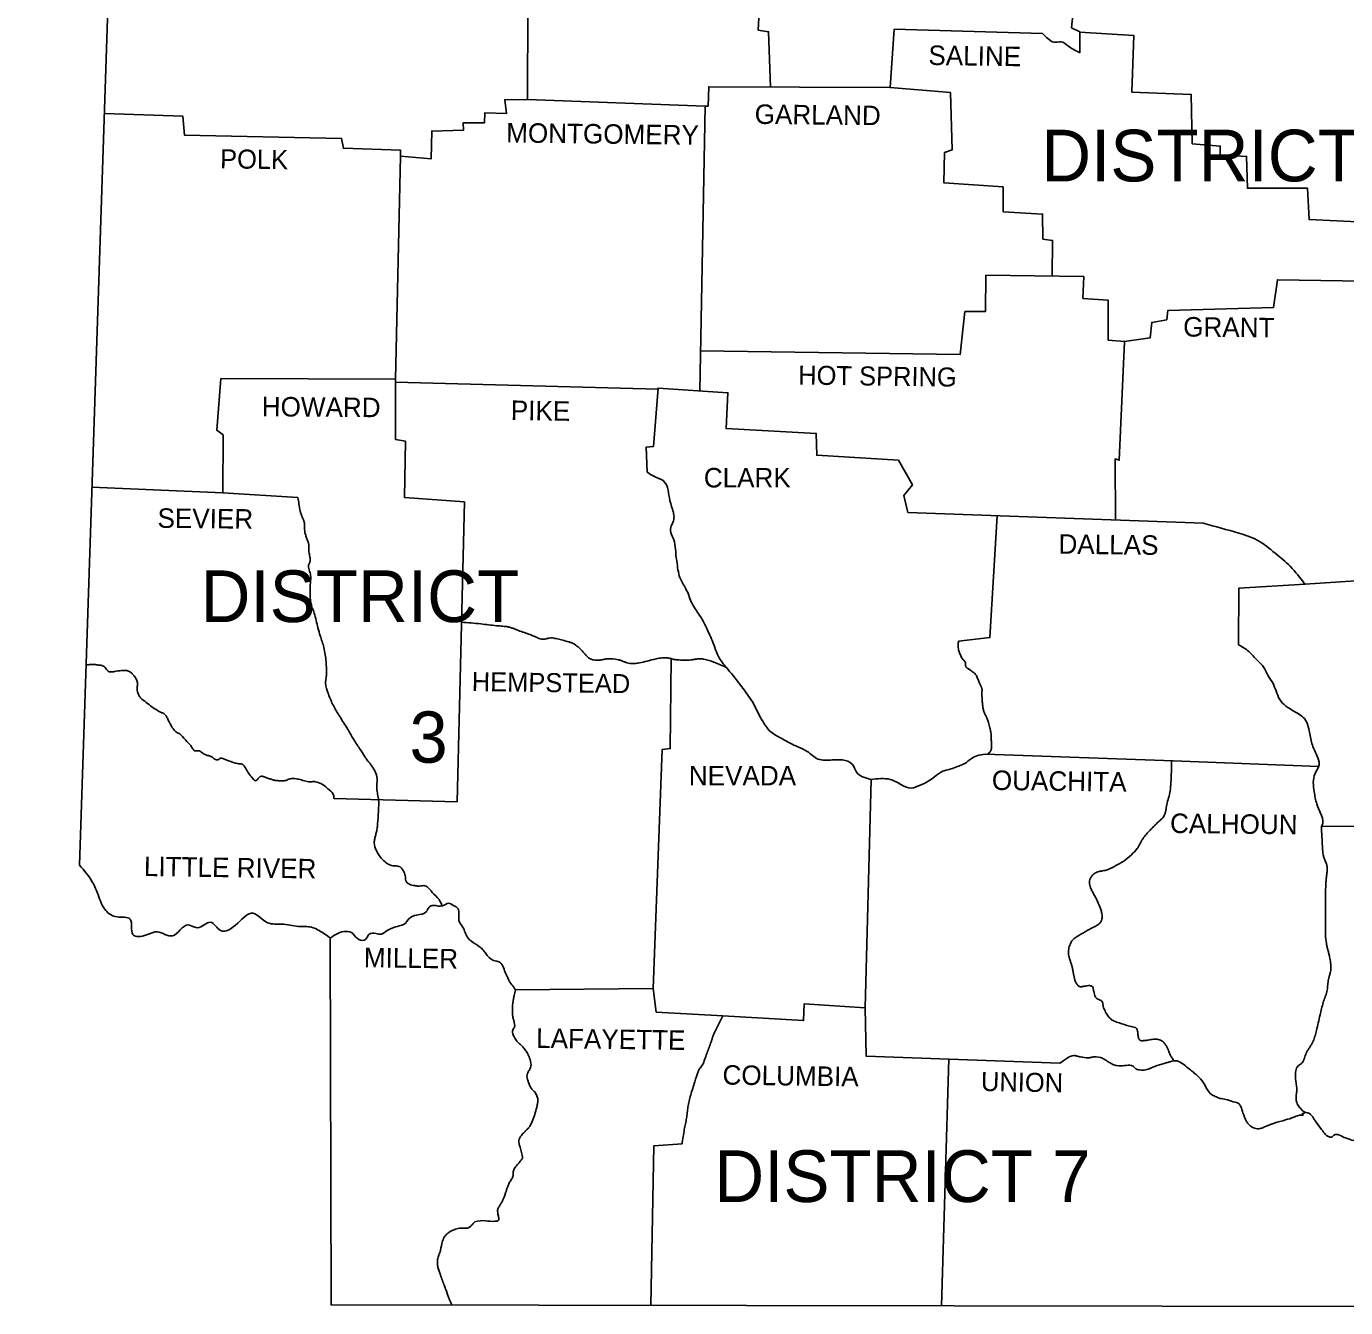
# Model space of a CAD drawing. Extents: x 1164457 to 1439835, y 1590918 to 1773502.
# Drawn here: x 1367515 to 1396609, y 1708184 to 1736445 of the extents above; entities that cross this region are included whole.
import ezdxf

# ---------------------------------------------------------------- set-up
doc = ezdxf.new("R2010")
doc.units = 0
doc.layers.add('1', color=7, linetype='Continuous')
doc.layers.add('Default', color=7, linetype='Continuous')

msp = doc.modelspace()

# ---------------------------------------------------------------- linework, layer by layer
at = {"layer": '1'}
msp.add_line((1382485, 1734685), (1382369, 1728405), dxfattribs=at)
for points in [[(1367515, 1761696), (1369585, 1745075), (1368685, 1717944)], [(1378579, 1738931), (1378565, 1734835), (1378065, 1734825), (1378105, 1734525), (1377625, 1734535), (1377615, 1734315), (1377145, 1734315), (1377155, 1734155), (1376455, 1734135), (1376445, 1733525), (1375765, 1733585), (1375655, 1728665), (1371805, 1728675), (1371715, 1727535), (1371855, 1727435), (1371845, 1726155), (1368962, 1726281)], [(1393905, 1737815), (1393185, 1737895), (1393215, 1737625), (1391905, 1737575), (1391865, 1737185), (1390635, 1737115), (1390565, 1736415), (1390745, 1736325), (1390745, 1735865)], [(1389925, 1736285), (1386655, 1736385), (1386565, 1735095), (1382565, 1735115), (1382549, 1734682)], [(1391735, 1729495), (1392295, 1729575), (1392335, 1729915), (1392665, 1729975), (1392685, 1730175), (1395015, 1730245), (1395105, 1730855), (1397495, 1730815)], [(1391735, 1729495), (1391615, 1726875), (1391525, 1726905), (1391535, 1725556)], [(1375655, 1728595), (1381443, 1728443)], [(1381205, 1726615), (1381185, 1727165), (1381345, 1727175), (1381445, 1728465), (1382985, 1728365), (1382945, 1727575), (1384935, 1727465), (1384945, 1726985), (1386745, 1726875), (1387055, 1726335), (1386865, 1726095), (1386955, 1725725), (1393475, 1725485)], [(1397175, 1724235), (1395713, 1724144)], [(1386145, 1719834), (1386015, 1714794), (1384665, 1714884), (1384655, 1714514), (1382876, 1714618)], [(1374215, 1716334), (1374235, 1708244), (1410885, 1708184)], [(1381975, 1711794), (1381355, 1711754), (1381287, 1708233)]]:
    msp.add_lwpolyline(points, dxfattribs=at)
for points in [[(1390745, 1735865), (1390485, 1736015), (1390335, 1736105), (1390175, 1736095), (1390045, 1736175), (1389925, 1736285)], [(1381205, 1726615), (1381365, 1726515), (1381555, 1726425), (1381655, 1726275), (1381695, 1726045), (1381765, 1725795), (1381785, 1725535), (1381725, 1725395), (1381805, 1725075), (1381835, 1724855), (1381865, 1724595), (1381945, 1724245), (1382075, 1724005), (1382195, 1723715), (1382395, 1723405), (1382565, 1723065), (1382645, 1722885), (1382795, 1722515), (1382985, 1722265), (1383285, 1721885), (1383555, 1721495), (1383705, 1721204), (1383935, 1720884), (1384195, 1720724), (1384525, 1720554), (1384735, 1720454), (1384975, 1720284), (1385285, 1720264), (1385515, 1720264), (1385725, 1720174), (1385825, 1719994), (1386005, 1719874), (1386145, 1719834)], [(1393475, 1725485), (1394255, 1725265), (1394655, 1725115), (1395055, 1724825), (1395385, 1724535), (1395713, 1724144)], [(1368685, 1717944), (1368975, 1717564), (1369095, 1717294), (1369265, 1716944), (1369515, 1716804), (1369805, 1716754), (1369865, 1716414), (1370165, 1716404), (1370405, 1716474), (1370735, 1716384), (1371085, 1716624), (1371285, 1716564), (1371575, 1716684), (1371795, 1716504), (1372175, 1716664), (1372515, 1716884), (1372835, 1716674), (1373145, 1716644), (1373515, 1716594), (1373805, 1716574), (1374065, 1716444), (1374196, 1716354), (1374215, 1716334)], [(1381975, 1711794), (1382025, 1712114), (1382036, 1712177), (1382049, 1712239), (1382063, 1712302), (1382075, 1712364), (1382084, 1712424), (1382090, 1712484), (1382097, 1712544), (1382105, 1712604), (1382165, 1712874), (1382255, 1713164), (1382335, 1713404), (1382345, 1713427), (1382358, 1713449), (1382390, 1713489), (1382421, 1713530), (1382435, 1713551), (1382445, 1713574), (1382463, 1713624), (1382480, 1713674), (1382497, 1713724), (1382515, 1713774), (1382605, 1714014), (1382627, 1714077), (1382647, 1714141), (1382668, 1714204), (1382695, 1714264), (1382876, 1714618)]]:
    msp.add_spline(points, degree=3, dxfattribs=at)
at = {"layer": 'Default'}
for points in [[(1383665, 1736635), (1383655, 1736365), (1383885, 1736325), (1383927, 1735108)], [(1390745, 1736319), (1391935, 1736245), (1391895, 1734995), (1393205, 1734945), (1393225, 1733855), (1393845, 1733805), (1393845, 1733615), (1394425, 1733575), (1394445, 1732875), (1395765, 1732875), (1395805, 1732185), (1397025, 1732125), (1397015, 1730823)], [(1386565, 1735095), (1387895, 1734985), (1387935, 1733725), (1387765, 1733665), (1387745, 1732995), (1389055, 1732905), (1389055, 1732355), (1389925, 1732305), (1389935, 1731755), (1390145, 1731725), (1390134, 1730934)], [(1382485, 1734685), (1378565, 1734835)], [(1382549, 1734682), (1382485, 1734685)], [(1369235, 1734525), (1370965, 1734465), (1371005, 1734045), (1374465, 1733975), (1374505, 1733755), (1375765, 1733715), (1375765, 1733585)], [(1382385, 1729285), (1388105, 1729205), (1388215, 1730155), (1388665, 1730155), (1388675, 1730955), (1390835, 1730925), (1390815, 1730445), (1391375, 1730405), (1391375, 1729525), (1391735, 1729495), (1391731, 1729403)], [(1375655, 1728665), (1375655, 1727335), (1375875, 1727295), (1375855, 1726055), (1377175, 1725955), (1377015, 1719344), (1374295, 1719414)], [(1371845, 1726155), (1373505, 1726055)], [(1388922, 1725652), (1388765, 1722965), (1388075, 1722885)], [(1395719, 1724145), (1394255, 1724055), (1394245, 1722805)], [(1381735, 1722499), (1381715, 1720514), (1381535, 1720494), (1381335, 1715224)], [(1388665, 1720394), (1392805, 1720244), (1396016, 1720119)], [(1396075, 1718794), (1400595, 1718804)], [(1381335, 1715224), (1378305, 1715194)], [(1382876, 1714618), (1381405, 1714704), (1381335, 1715224)], [(1390305, 1713574), (1386035, 1713734), (1386015, 1714794)], [(1387856, 1713666), (1387697, 1708222)]]:
    msp.add_lwpolyline(points, dxfattribs=at)
for points in [[(1373505, 1726055), (1373555, 1725755), (1373574, 1725689), (1373599, 1725624), (1373625, 1725560), (1373645, 1725495), (1373651, 1725445), (1373651, 1725395), (1373651, 1725344), (1373655, 1725295), (1373675, 1725219), (1373702, 1725145), (1373729, 1725071), (1373745, 1724995), (1373745, 1724885), (1373751, 1724829), (1373760, 1724774), (1373770, 1724719), (1373775, 1724665), (1373769, 1724634), (1373756, 1724604), (1373741, 1724575), (1373735, 1724545), (1373744, 1724485), (1373761, 1724425), (1373778, 1724365), (1373785, 1724305), (1373775, 1724125), (1373775, 1723975), (1373785, 1723725), (1373799, 1723668), (1373821, 1723614), (1373846, 1723560), (1373865, 1723505), (1373945, 1723175), (1373995, 1723005), (1374075, 1722745), (1374125, 1722425), (1374135, 1722185), (1374132, 1722129), (1374124, 1722074), (1374117, 1722019), (1374115, 1721965), (1374175, 1721715), (1374285, 1721465), (1374425, 1721224), (1374595, 1720954), (1374715, 1720744), (1374865, 1720514), (1374985, 1720324), (1375028, 1720263), (1375074, 1720205), (1375121, 1720146), (1375165, 1720084), (1375245, 1719884), (1375250, 1719815), (1375247, 1719744), (1375243, 1719674), (1375245, 1719604), (1375255, 1719540), (1375268, 1719475), (1375280, 1719410), (1375285, 1719344), (1375275, 1719054), (1375255, 1718794), (1375241, 1718704), (1375219, 1718614), (1375198, 1718524), (1375185, 1718434), (1375235, 1718264), (1375425, 1718014), (1375545, 1717944), (1375597, 1717932), (1375651, 1717930), (1375705, 1717925), (1375755, 1717904), (1375814, 1717840), (1375855, 1717764), (1375870, 1717712), (1375874, 1717655), (1375884, 1717600), (1375896, 1717576), (1375915, 1717554), (1376017, 1717505), (1376125, 1717484), (1376154, 1717481), (1376185, 1717482), (1376248, 1717489), (1376306, 1717489), (1376355, 1717464), (1376465, 1717344), (1376615, 1717184), (1376688, 1717044)], [(1377111, 1723304), (1377535, 1723265), (1377885, 1723225), (1378021, 1723214), (1378088, 1723207), (1378122, 1723202), (1378155, 1723195), (1378227, 1723174), (1378296, 1723148), (1378435, 1723095), (1378685, 1723005), (1378725, 1722988), (1378765, 1722969), (1378804, 1722950), (1378845, 1722935), (1378911, 1722928), (1378979, 1722939), (1379048, 1722953), (1379115, 1722955), (1379230, 1722933), (1379345, 1722905), (1379478, 1722869), (1379543, 1722846), (1379574, 1722832), (1379605, 1722815), (1379705, 1722734), (1379795, 1722645), (1379824, 1722612), (1379850, 1722579), (1379915, 1722515), (1379971, 1722485), (1380029, 1722469), (1380145, 1722465), (1380193, 1722470), (1380240, 1722480), (1380288, 1722490), (1380335, 1722495), (1380565, 1722475), (1380631, 1722457), (1380695, 1722432), (1380759, 1722409), (1380825, 1722395), (1380877, 1722391), (1380930, 1722391), (1381035, 1722405), (1381205, 1722445), (1381405, 1722495), (1381530, 1722514), (1381593, 1722516), (1381655, 1722515), (1381703, 1722507), (1381750, 1722495), (1381797, 1722483), (1381845, 1722475), (1381970, 1722467), (1382095, 1722465), (1382168, 1722470), (1382240, 1722482), (1382313, 1722493), (1382349, 1722495), (1382385, 1722495), (1382459, 1722486), (1382677, 1722422), (1382819, 1722362), (1382958, 1722299)], [(1388075, 1722885), (1388064, 1722790), (1388067, 1722742), (1388075, 1722695), (1388087, 1722648), (1388103, 1722602), (1388122, 1722558), (1388145, 1722515), (1388161, 1722493), (1388180, 1722474), (1388199, 1722455), (1388215, 1722435), (1388225, 1722403), (1388227, 1722368), (1388230, 1722333), (1388236, 1722318), (1388245, 1722305), (1388266, 1722288), (1388289, 1722274), (1388313, 1722260), (1388335, 1722245), (1388353, 1722231), (1388371, 1722217), (1388407, 1722190), (1388439, 1722160), (1388453, 1722143), (1388465, 1722125), (1388485, 1722083), (1388502, 1722040), (1388518, 1721997), (1388535, 1721955), (1388562, 1721901), (1388575, 1721873), (1388580, 1721859), (1388585, 1721845), (1388590, 1721810), (1388589, 1721775), (1388586, 1721740), (1388585, 1721705), (1388590, 1721635), (1388595, 1721565), (1388603, 1721479), (1388608, 1721437), (1388615, 1721395), (1388638, 1721317), (1388672, 1721244), (1388707, 1721170), (1388735, 1721094), (1388765, 1720974), (1388785, 1720874), (1388795, 1720704), (1388797, 1720655), (1388798, 1720605), (1388797, 1720554), (1388796, 1720529), (1388795, 1720504), (1388786, 1720476), (1388767, 1720445), (1388713, 1720393)], [(1394245, 1722805), (1394475, 1722655), (1394665, 1722455), (1394805, 1722305), (1394895, 1722135), (1395015, 1721935), (1395185, 1721555), (1395335, 1721424), (1395545, 1721294), (1395675, 1721204), (1395805, 1720914), (1395865, 1720624), (1395975, 1720364), (1396025, 1720164), (1395935, 1719964), (1395915, 1719564), (1395975, 1719294), (1396055, 1719094), (1396105, 1718864), (1396075, 1718794)], [(1368831, 1722359), (1368932, 1722368), (1369036, 1722366), (1369133, 1722354), (1369215, 1722335), (1369251, 1722306), (1369285, 1722261), (1369321, 1722220), (1369365, 1722205), (1369455, 1722215), (1369615, 1722235), (1369652, 1722238), (1369690, 1722238), (1369728, 1722234), (1369765, 1722225), (1369797, 1722210), (1369825, 1722189), (1369851, 1722163), (1369875, 1722135), (1369905, 1722097), (1369932, 1722058), (1369952, 1722018), (1369965, 1721975), (1369967, 1721937), (1369962, 1721900), (1369956, 1721862), (1369955, 1721825), (1369965, 1721765), (1369977, 1721729), (1369992, 1721694), (1370035, 1721635), (1370155, 1721535), (1370285, 1721435), (1370405, 1721355), (1370431, 1721339), (1370459, 1721326), (1370516, 1721300), (1370568, 1721269), (1370605, 1721224), (1370625, 1721184), (1370705, 1721024), (1370749, 1720956), (1370776, 1720924), (1370805, 1720894), (1370834, 1720873), (1370866, 1720855), (1370897, 1720837), (1370925, 1720814), (1371055, 1720674), (1371115, 1720614), (1371141, 1720581), (1371163, 1720544), (1371186, 1720507), (1371200, 1720490), (1371215, 1720474), (1371240, 1720465), (1371269, 1720466), (1371298, 1720469), (1371325, 1720464), (1371363, 1720443), (1371399, 1720419), (1371436, 1720394), (1371475, 1720374), (1371502, 1720366), (1371530, 1720359), (1371558, 1720352), (1371585, 1720344), (1371616, 1720327), (1371644, 1720304), (1371673, 1720281), (1371705, 1720264), (1371735, 1720267), (1371765, 1720285), (1371795, 1720302), (1371825, 1720304), (1371863, 1720290), (1371900, 1720274), (1371937, 1720258), (1371975, 1720244), (1372175, 1720184), (1372203, 1720180), (1372231, 1720179), (1372273, 1720172), (1372279, 1720168), (1372285, 1720164), (1372327, 1720123), (1372357, 1720075), (1372384, 1720024), (1372399, 1719998), (1372415, 1719974), (1372477, 1719892), (1372509, 1719852), (1372545, 1719814), (1372562, 1719806), (1372581, 1719812), (1372620, 1719847), (1372662, 1719889), (1372683, 1719902), (1372705, 1719904), (1372779, 1719885), (1372853, 1719858), (1372929, 1719832), (1373005, 1719814), (1373100, 1719805), (1373195, 1719804), (1373238, 1719814), (1373280, 1719830), (1373322, 1719846), (1373365, 1719854), (1373495, 1719844), (1373555, 1719831), (1373615, 1719814), (1373675, 1719798), (1373735, 1719784), (1373772, 1719782), (1373810, 1719784), (1373848, 1719787), (1373885, 1719784), (1374045, 1719724), (1374195, 1719604), (1374295, 1719474), (1374295, 1719414)], [(1388215, 1720184), (1388475, 1720354), (1388665, 1720394)], [(1388215, 1720184), (1388143, 1720155), (1388015, 1720104), (1387865, 1720054), (1387725, 1720014), (1387545, 1719894), (1387405, 1719794), (1387215, 1719704), (1387035, 1719644), (1386815, 1719714), (1386695, 1719784), (1386565, 1719834), (1386145, 1719834)], [(1392771, 1720246), (1392765, 1719935), (1392758, 1719780), (1392752, 1719702), (1392745, 1719624), (1392715, 1719469), (1392675, 1719314), (1392648, 1719173), (1392632, 1719103), (1392620, 1719068), (1392613, 1719051), (1392605, 1719034), (1392575, 1718988), (1392537, 1718949), (1392455, 1718874), (1392375, 1718795), (1392295, 1718714), (1392145, 1718534), (1392110, 1718481), (1392080, 1718424), (1392050, 1718368), (1392015, 1718314), (1391885, 1718174), (1391715, 1718034), (1391545, 1717934), (1391355, 1717844), (1391304, 1717828), (1391251, 1717818), (1391198, 1717809), (1391145, 1717794), (1391062, 1717752), (1391026, 1717722), (1391010, 1717704), (1390995, 1717684), (1390968, 1717626), (1390960, 1717564), (1390985, 1717444), (1391026, 1717359), (1391071, 1717275), (1391115, 1717191), (1391155, 1717104), (1391215, 1716944), (1391228, 1716898), (1391237, 1716850), (1391239, 1716802), (1391235, 1716754), (1391165, 1716644), (1391005, 1716554), (1390815, 1716444), (1390645, 1716344), (1390605, 1716312), (1390572, 1716271), (1390546, 1716224), (1390525, 1716174), (1390498, 1716059), (1390505, 1715944), (1390523, 1715877), (1390545, 1715809), (1390566, 1715742), (1390585, 1715674), (1390600, 1715595), (1390615, 1715514), (1390653, 1715373), (1390689, 1715311), (1390714, 1715285), (1390729, 1715274), (1390745, 1715264), (1390770, 1715259), (1390795, 1715263), (1390820, 1715270), (1390845, 1715274), (1390868, 1715276), (1390890, 1715279), (1390935, 1715286), (1390980, 1715284), (1391003, 1715277), (1391014, 1715271), (1391025, 1715264), (1391040, 1715241), (1391045, 1715214), (1391055, 1715164), (1391095, 1715034), (1391125, 1715001), (1391170, 1714979), (1391215, 1714957), (1391245, 1714924), (1391252, 1714900), (1391256, 1714875), (1391259, 1714849), (1391265, 1714824), (1391303, 1714727), (1391355, 1714634), (1391387, 1714594), (1391422, 1714558), (1391505, 1714504), (1391615, 1714464), (1391845, 1714394), (1391965, 1714364), (1391982, 1714356), (1392013, 1714308), (1392029, 1714211), (1392045, 1714119), (1392064, 1714088), (1392095, 1714074), (1392175, 1714075), (1392255, 1714084), (1392375, 1714104), (1392476, 1714099), (1392526, 1714083), (1392551, 1714070), (1392575, 1714054), (1392629, 1713998), (1392665, 1713934), (1392689, 1713885), (1392710, 1713834), (1392731, 1713784), (1392755, 1713734), (1392808, 1713658), (1392836, 1713628)], [(1396075, 1718794), (1396083, 1718639), (1396092, 1718484), (1396115, 1718174), (1396133, 1718098), (1396164, 1718024), (1396193, 1717950), (1396202, 1717913), (1396205, 1717874), (1396200, 1717795), (1396191, 1717715), (1396181, 1717635), (1396175, 1717554), (1396165, 1717244), (1396165, 1716964), (1396165, 1716694), (1396165, 1716414), (1396185, 1716214), (1396200, 1716141), (1396219, 1716069), (1396238, 1715997), (1396255, 1715924), (1396279, 1715789), (1396286, 1715722), (1396285, 1715654), (1396275, 1715589), (1396258, 1715524), (1396240, 1715459), (1396225, 1715394), (1396218, 1715335), (1396212, 1715274), (1396206, 1715214), (1396195, 1715154), (1396177, 1715094), (1396156, 1715034), (1396134, 1714975), (1396115, 1714914), (1396045, 1714644), (1395965, 1714294), (1395934, 1714178), (1395916, 1714121), (1395895, 1714064), (1395865, 1714002), (1395828, 1713942), (1395790, 1713884), (1395755, 1713824), (1395731, 1713770), (1395709, 1713714), (1395689, 1713659), (1395665, 1713604), (1395634, 1713567), (1395593, 1713537), (1395552, 1713505), (1395536, 1713487), (1395525, 1713464), (1395503, 1713344), (1395505, 1713224), (1395512, 1713169), (1395521, 1713114), (1395529, 1713059), (1395535, 1713004), (1395533, 1712954), (1395525, 1712904), (1395517, 1712854), (1395515, 1712804), (1395533, 1712707), (1395585, 1712614), (1395618, 1712573), (1395654, 1712535), (1395728, 1712485)], [(1374215, 1716334), (1374565, 1716484), (1374715, 1716434), (1374845, 1716304), (1374995, 1716304), (1375075, 1716424), (1375225, 1716434), (1375345, 1716424), (1375475, 1716504), (1375585, 1716554), (1375735, 1716604), (1375845, 1716644), (1375945, 1716754), (1376125, 1716844), (1376335, 1716914), (1376395, 1717014), (1376495, 1717054), (1376695, 1717044), (1376825, 1717104), (1376935, 1717054), (1377035, 1716984), (1377055, 1716724), (1377135, 1716584), (1377255, 1716334), (1377425, 1716204), (1377585, 1716074), (1377645, 1715994), (1377815, 1715844), (1377965, 1715794), (1378035, 1715684), (1378145, 1715424), (1378305, 1715194)], [(1378305, 1715194), (1378270, 1715066), (1378256, 1714984), (1378245, 1714904), (1378235, 1714674), (1378242, 1714606), (1378258, 1714538), (1378275, 1714471), (1378285, 1714404), (1378278, 1714371), (1378259, 1714339), (1378241, 1714307), (1378235, 1714274), (1378244, 1714226), (1378261, 1714179), (1378315, 1714084), (1378352, 1714042), (1378391, 1714006), (1378429, 1713972), (1378465, 1713934), (1378523, 1713858), (1378575, 1713774), (1378602, 1713717), (1378622, 1713659), (1378636, 1713602), (1378645, 1713544), (1378634, 1713479), (1378600, 1713414), (1378566, 1713349), (1378555, 1713284), (1378568, 1713216), (1378589, 1713149), (1378655, 1713014), (1378676, 1712987), (1378701, 1712964), (1378725, 1712942), (1378745, 1712914), (1378795, 1712754), (1378785, 1712677), (1378769, 1712599), (1378725, 1712444), (1378635, 1712214), (1378615, 1712182), (1378591, 1712152), (1378539, 1712097), (1378485, 1712043), (1378435, 1711984), (1378375, 1711874), (1378405, 1711724), (1378419, 1711664), (1378435, 1711604), (1378449, 1711544), (1378453, 1711514), (1378454, 1711499), (1378455, 1711484), (1378437, 1711448), (1378420, 1711431), (1378405, 1711414), (1378339, 1711330), (1378275, 1711244), (1378257, 1711200), (1378251, 1711151), (1378247, 1711101), (1378235, 1711054), (1378214, 1711014), (1378189, 1710975), (1378165, 1710935), (1378145, 1710894), (1378118, 1710823), (1378095, 1710749), (1378071, 1710676), (1378045, 1710604), (1378016, 1710543), (1377982, 1710483), (1377947, 1710424), (1377915, 1710364), (1377909, 1710288), (1377925, 1710199), (1377931, 1710125), (1377920, 1710103), (1377895, 1710094), (1377695, 1710094), (1377465, 1710094), (1377407, 1710074), (1377358, 1710027), (1377310, 1709976), (1377255, 1709944), (1377209, 1709938), (1377161, 1709939), (1377112, 1709940), (1377065, 1709934), (1376947, 1709902), (1376835, 1709844), (1376787, 1709804), (1376747, 1709759), (1376695, 1709654), (1376645, 1709444), (1376630, 1709394), (1376613, 1709344), (1376585, 1709244), (1376580, 1709159), (1376592, 1709073), (1376616, 1708987), (1376645, 1708904), (1376735, 1708664), (1376805, 1708474), (1376895, 1708240)], [(1390305, 1713574), (1390465, 1713684), (1390615, 1713744), (1390690, 1713731), (1390727, 1713722), (1390765, 1713714), (1390925, 1713694), (1390960, 1713696), (1390995, 1713703), (1391030, 1713711), (1391065, 1713714), (1391245, 1713684), (1391285, 1713664), (1391322, 1713640), (1391358, 1713616), (1391395, 1713594), (1391478, 1713549), (1391565, 1713524), (1391735, 1713524), (1391885, 1713524), (1391921, 1713512), (1391951, 1713483), (1391981, 1713452), (1392015, 1713434), (1392074, 1713426), (1392135, 1713424), (1392197, 1713429), (1392255, 1713444), (1392305, 1713464), (1392355, 1713485), (1392405, 1713506), (1392455, 1713524), (1392655, 1713584), (1392722, 1713604), (1392792, 1713622), (1392860, 1713629), (1392893, 1713625), (1392925, 1713614), (1393050, 1713537), (1393165, 1713444), (1393251, 1713376), (1393335, 1713304), (1393475, 1713144), (1393502, 1713101), (1393525, 1713055), (1393548, 1713008), (1393575, 1712964), (1393685, 1712864), (1393729, 1712842), (1393773, 1712823), (1393865, 1712794), (1394005, 1712764), (1394175, 1712714), (1394223, 1712701), (1394246, 1712691), (1394265, 1712674), (1394293, 1712629), (1394312, 1712581), (1394327, 1712532), (1394345, 1712484), (1394359, 1712451), (1394370, 1712418), (1394393, 1712353), (1394424, 1712288), (1394447, 1712256), (1394460, 1712240), (1394475, 1712224), (1394535, 1712174), (1394598, 1712142), (1394662, 1712128), (1394725, 1712134), (1394802, 1712161), (1394880, 1712194), (1394957, 1712227), (1395035, 1712254), (1395285, 1712324), (1395465, 1712384), (1395575, 1712424), (1395600, 1712429), (1395625, 1712430), (1395651, 1712430), (1395675, 1712434), (1395677, 1712436), (1395674, 1712438), (1395661, 1712444), (1395647, 1712449), (1395644, 1712452), (1395645, 1712454), (1395673, 1712468), (1395705, 1712479), (1395765, 1712484), (1395794, 1712473), (1395824, 1712455), (1395875, 1712404), (1395894, 1712377), (1395910, 1712349), (1395927, 1712321), (1395945, 1712294), (1396065, 1712134), (1396117, 1712064), (1396145, 1712029), (1396175, 1711994), (1396199, 1711974), (1396228, 1711959), (1396257, 1711950), (1396285, 1711944), (1396312, 1711953), (1396339, 1711977), (1396367, 1711999), (1396395, 1712004), (1396545, 1711954), (1396675, 1711904), (1396825, 1711864), (1396857, 1711860), (1396890, 1711859), (1396923, 1711857), (1396955, 1711854), (1397125, 1711814), (1397255, 1711744), (1397375, 1711674), (1397495, 1711544), (1397615, 1711344), (1397628, 1711306), (1397635, 1711265), (1397642, 1711224), (1397655, 1711184), (1397714, 1711095), (1397753, 1711058), (1397795, 1711024), (1397827, 1711018), (1397864, 1711028), (1397899, 1711035), (1397925, 1711024), (1397974, 1710960), (1398021, 1710895), (1398115, 1710764), (1398185, 1710664), (1398250, 1710568), (1398287, 1710523), (1398310, 1710503), (1398335, 1710484), (1398361, 1710476), (1398389, 1710478), (1398417, 1710484), (1398445, 1710484), (1398658, 1710443)]]:
    msp.add_spline(points, degree=3, dxfattribs=at)

# ---------------------------------------------------------------- texts
for s, height, rotation, p in [('SALINE', 430.1, 359.1491, (1387405, 1735595)), ('GARLAND', 430.1, 359.3657, (1383575, 1734295)), ('MONTGOMERY', 430.1, 359.2944, (1378095, 1733885)), ('POLK', 419.9, 359.2152, (1371785, 1733315)), ('GRANT', 430.1, 359.4032, (1393025, 1729605)), ('HOT SPRING', 420.1, 359.2216, (1384535, 1728545)), ('HOWARD', 430.1, 359.5144, (1372705, 1727845)), ('PIKE', 430, 359.0451, (1378195, 1727765)), ('SEVIER', 430.1, 359.427, (1370405, 1725385)), ('DALLAS', 430, 359.2461, (1390275, 1724815)), ('HEMPSTEAD', 419.9, 359.1885, (1377335, 1721785)), ('OUACHITA', 430.1, 359.2043, (1388805, 1719604)), ('CALHOUN', 430.1, 359.3634, (1392735, 1718654)), ('LITTLE RIVER', 430.08, 359.1697, (1370105, 1717704)), ('MILLER', 430, 359.1319, (1374955, 1715694)), ('LAFAYETTE', 430, 359.1839, (1378755, 1713914)), ('COLUMBIA', 430, 359.2125, (1382865, 1713104)), ('UNION', 420.1, 358.9583, (1388565, 1712964))]:
    msp.add_text(s, height=height, rotation=rotation, dxfattribs=at).set_placement(p)
for s, height, p in [('DISTRICT 6', 1140, (1389895, 1733025)), ('CLARK', 430, (1382455, 1726275)), ('DISTRICT', 1140, (1371355, 1723305)), ('3', 1130, (1375965, 1720204)), ('NEVADA', 430, (1382125, 1719704)), ('DISTRICT 7', 1140, (1382685, 1710514))]:
    msp.add_text(s, height=height, dxfattribs=at).set_placement(p)

doc.saveas('drawing.dxf')
